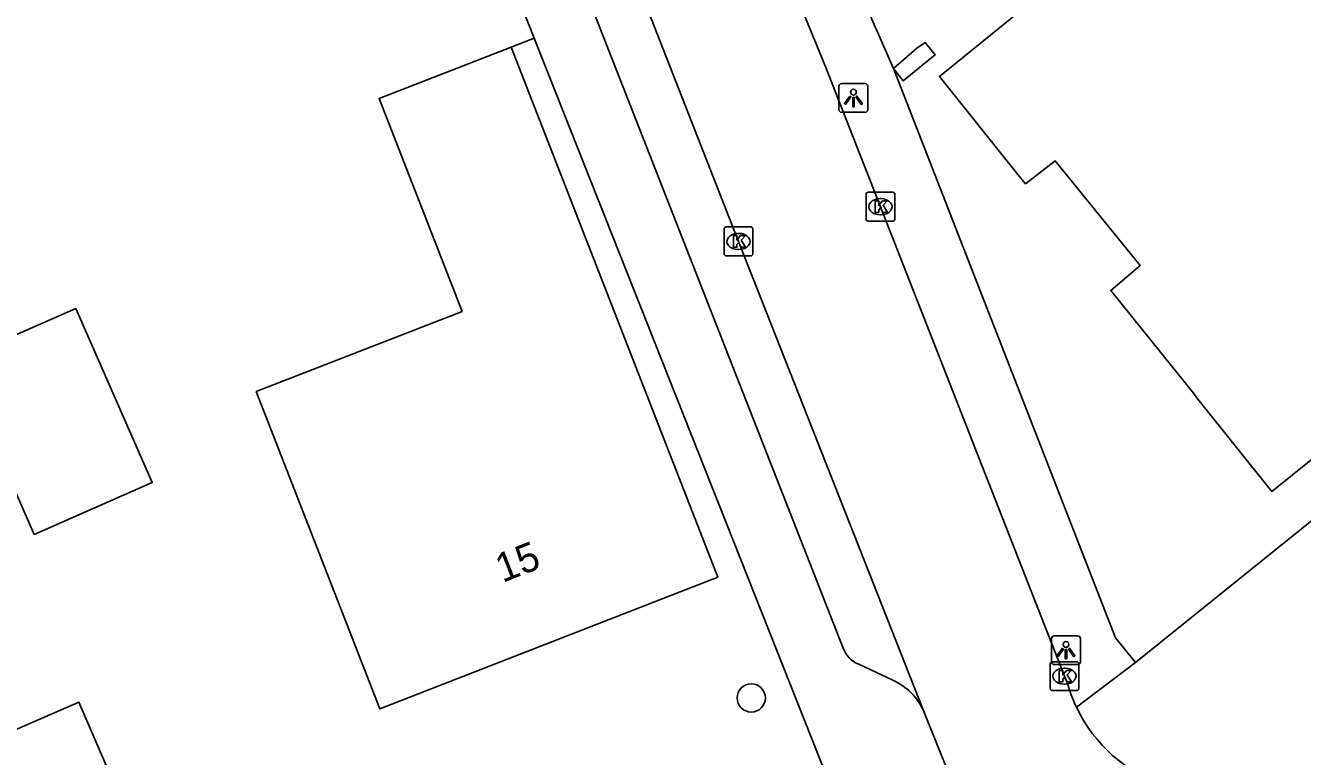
# Model space of a CAD drawing. Extents: x 161771 to 163125, y 382479 to 383177.
# Drawn here: x 161946.53 to 161990.78, y 382925.27 to 382950.59 of the extents above; entities that cross this region are included whole.
import ezdxf

# ---------------------------------------------------------------- set-up
doc = ezdxf.new("R2010")
doc.units = 0
for name, color, linetype in [('IMGEO_Boom', 7, 'Continuous'), ('IMGEO_Kolk', 7, 'Continuous'), ('IMGEO_Lichtpunt', 7, 'Continuous'), ('IMGEO_Muur', 7, 'Continuous'), ('IMGEO_Pand', 7, 'Continuous'), ('IMGEO_Pand_nummerreeks', 7, 'Continuous'), ('IMGEO_Rijbaan_lokaal_open', 7, 'Continuous'), ('IMGEO_Voetpad_open', 7, 'Continuous')]:
    doc.layers.add(name, color=color, linetype=linetype)

msp = doc.modelspace()

# ---------------------------------------------------------------- linework, layer by layer
at = {"layer": 'IMGEO_Boom'}
msp.add_circle((161971.678, 382927.295), 0.489, dxfattribs=at)
at = {"layer": 'IMGEO_Kolk'}
for p, q in [((161975.655, 382943.889), (161975.655, 382944.741)), ((161975.73, 382944.815), (161976.582, 382944.815)), ((161976.143, 382944.595), (161976.168, 382944.595)), ((161976.656, 382944.741), (161976.656, 382943.889)), ((161976.166, 382944.035), (161976.141, 382944.035)), ((161970.737, 382942.686), (161970.737, 382943.538)), ((161970.812, 382943.612), (161971.664, 382943.612)), ((161971.738, 382943.538), (161971.738, 382942.686)), ((161976.582, 382943.815), (161975.73, 382943.815)), ((161971.225, 382943.392), (161971.25, 382943.392)), ((161971.248, 382942.832), (161971.223, 382942.832)), ((161971.664, 382942.612), (161970.812, 382942.612)), ((161982.106, 382928.55), (161982.958, 382928.55)), ((161982.031, 382927.624), (161982.031, 382928.476)), ((161982.519, 382928.33), (161982.544, 382928.33)), ((161983.032, 382928.476), (161983.032, 382927.624)), ((161982.542, 382927.77), (161982.517, 382927.77)), ((161982.958, 382927.55), (161982.106, 382927.55))]:
    msp.add_line(p, q, dxfattribs=at)
for points in [[(161975.655, 382943.889), (161975.655, 382944.741)], [(161975.73, 382944.815), (161976.582, 382944.815)], [(161975.976, 382944.515), (161976.099, 382944.515), (161976.099, 382944.364), (161976.229, 382944.515), (161976.393, 382944.515), (161976.247, 382944.364), (161976.4, 382944.115), (161976.248, 382944.115), (161976.163, 382944.279), (161976.099, 382944.212), (161976.099, 382944.115), (161975.976, 382944.115), (161975.976, 382944.515)], [(161976.656, 382944.741), (161976.656, 382943.889)], [(161970.737, 382942.686), (161970.737, 382943.538)], [(161970.812, 382943.612), (161971.664, 382943.612)], [(161971.738, 382943.538), (161971.738, 382942.686)], [(161976.582, 382943.815), (161975.73, 382943.815)], [(161971.058, 382943.312), (161971.181, 382943.312), (161971.181, 382943.161), (161971.311, 382943.312), (161971.475, 382943.312), (161971.329, 382943.161), (161971.482, 382942.912), (161971.33, 382942.912), (161971.245, 382943.076), (161971.181, 382943.009), (161971.181, 382942.912), (161971.058, 382942.912), (161971.058, 382943.312)], [(161971.664, 382942.612), (161970.812, 382942.612)], [(161982.106, 382928.55), (161982.958, 382928.55)], [(161982.031, 382927.624), (161982.031, 382928.476)], [(161982.352, 382928.25), (161982.475, 382928.25), (161982.475, 382928.099), (161982.605, 382928.25), (161982.769, 382928.25), (161982.623, 382928.099), (161982.776, 382927.85), (161982.624, 382927.85), (161982.539, 382928.014), (161982.475, 382927.947), (161982.475, 382927.85), (161982.352, 382927.85), (161982.352, 382928.25)], [(161983.032, 382928.476), (161983.032, 382927.624)], [(161982.958, 382927.55), (161982.106, 382927.55)]]:
    msp.add_lwpolyline(points, dxfattribs=at)
for centre, start, end in [((161975.732, 382944.739), 91.552, 178.448), ((161975.732, 382944.739), 91.552, 178.448), ((161976.58, 382944.739), 1.552, 88.448), ((161976.58, 382944.739), 1.552, 88.448), ((161970.814, 382943.536), 91.552, 178.448), ((161970.814, 382943.536), 91.552, 178.448), ((161971.662, 382943.536), 1.552, 88.448), ((161971.662, 382943.536), 1.552, 88.448), ((161975.732, 382943.891), 181.552, 268.448), ((161975.732, 382943.891), 181.552, 268.448), ((161976.58, 382943.891), 271.552, 358.448), ((161976.58, 382943.891), 271.552, 358.448), ((161970.814, 382942.688), 181.552, 268.448), ((161970.814, 382942.688), 181.552, 268.448), ((161971.662, 382942.688), 271.552, 358.448), ((161971.662, 382942.688), 271.552, 358.448), ((161982.108, 382928.474), 91.552, 178.448), ((161982.108, 382928.474), 91.552, 178.448), ((161982.956, 382928.474), 1.552, 88.448), ((161982.956, 382928.474), 1.552, 88.448), ((161982.108, 382927.626), 181.552, 268.448), ((161982.108, 382927.626), 181.552, 268.448), ((161982.956, 382927.626), 271.552, 358.448), ((161982.956, 382927.626), 271.552, 358.448)]:
    msp.add_arc(centre, 0.0765, start, end, dxfattribs=at)
for centre, major_axis, ratio, start_param, end_param in [((161976.142, 382944.315), (-0.387, 0.002), 0.722429, 4.712389, 7.853982), ((161976.167, 382944.315), (-0.39, 0.002), 0.717154, 1.570796, 4.712389), ((161971.224, 382943.112), (-0.387, 0.002), 0.722429, 4.712389, 7.853982), ((161971.249, 382943.112), (-0.39, 0.002), 0.717154, 1.570796, 4.712389), ((161982.518, 382928.05), (-0.387, 0.002), 0.722429, 4.712389, 7.853982), ((161982.543, 382928.05), (-0.39, 0.002), 0.717154, 1.570796, 4.712389)]:
    msp.add_ellipse(centre, major_axis=major_axis, ratio=ratio, start_param=start_param, end_param=end_param, dxfattribs=at)
at = {"layer": 'IMGEO_Lichtpunt'}
for p, q in [((161974.718, 382948.486), (161974.718, 382947.679)), ((161974.718, 382948.486), (161974.718, 382947.679)), ((161975.62, 382948.581), (161974.812, 382948.581)), ((161975.62, 382948.581), (161974.812, 382948.581)), ((161975.714, 382947.679), (161975.714, 382948.486)), ((161975.714, 382947.679), (161975.714, 382948.486)), ((161974.812, 382947.585), (161975.62, 382947.585)), ((161974.812, 382947.585), (161975.62, 382947.585)), ((161982.988, 382929.448), (161982.18, 382929.448)), ((161982.988, 382929.448), (161982.18, 382929.448)), ((161982.086, 382929.353), (161982.086, 382928.546)), ((161982.086, 382929.353), (161982.086, 382928.546)), ((161983.082, 382928.546), (161983.082, 382929.353)), ((161983.082, 382928.546), (161983.082, 382929.353)), ((161982.18, 382928.452), (161982.988, 382928.452)), ((161982.18, 382928.452), (161982.988, 382928.452))]:
    msp.add_line(p, q, dxfattribs=at)
for points in [[(161975.092, 382948.15), (161975.131, 382948.122), (161974.943, 382947.86), (161974.905, 382947.887), (161975.092, 382948.15)], [(161975.194, 382948.102), (161975.241, 382948.102), (161975.241, 382947.78), (161975.194, 382947.78), (161975.194, 382948.102)], [(161975.304, 382948.122), (161975.342, 382948.149), (161975.529, 382947.887), (161975.49, 382947.859), (161975.304, 382948.122)], [(161982.46, 382929.017), (161982.499, 382928.989), (161982.311, 382928.727), (161982.273, 382928.754), (161982.46, 382929.017)], [(161982.562, 382928.969), (161982.609, 382928.969), (161982.609, 382928.647), (161982.562, 382928.647), (161982.562, 382928.969)], [(161982.672, 382928.989), (161982.71, 382929.016), (161982.897, 382928.754), (161982.858, 382928.726), (161982.672, 382928.989)]]:
    msp.add_lwpolyline(points, dxfattribs=at)
for centre in [(161975.217, 382948.284), (161982.585, 382929.151)]:
    msp.add_circle(centre, 0.0994, dxfattribs=at)
for centre, start, end in [((161974.812, 382948.486), 90, 180), ((161974.812, 382948.486), 90, 180), ((161975.62, 382948.486), 0, 90), ((161975.62, 382948.486), 0, 90), ((161974.812, 382947.679), 180, 270), ((161974.812, 382947.679), 180, 270), ((161975.62, 382947.679), 270, 0), ((161975.62, 382947.679), 270, 360), ((161982.18, 382929.353), 90, 180), ((161982.18, 382929.353), 90, 180), ((161982.988, 382929.353), 0, 90), ((161982.988, 382929.353), 0, 90), ((161982.18, 382928.546), 180, 270), ((161982.18, 382928.546), 180, 270), ((161982.988, 382928.546), 270, 0), ((161982.988, 382928.546), 270, 360)]:
    msp.add_arc(centre, 0.0946, start, end, dxfattribs=at)
at = {"layer": 'IMGEO_Muur'}
for points in [[(161955.527, 382971.976), (161964.156, 382950.157)], [(161964.156, 382950.157), (161963.359, 382949.847)]]:
    msp.add_lwpolyline(points, dxfattribs=at)
at = {"layer": 'IMGEO_Pand'}
for points in [[(161994.677, 382954.82), (161990.422, 382960.193), (161984.506, 382955.461), (161984.27, 382955.265), (161980.692, 382952.396), (161981.447, 382951.455), (161978.197, 382948.83), (161980.914, 382945.427), (161981.184, 382945.103), (161982.207, 382945.905), (161985.16, 382942.282), (161984.134, 382941.413), (161987, 382937.85), (161987.153, 382937.65), (161989.717, 382934.454), (161994.077, 382937.942)], [(161954.523, 382937.909), (161961.659, 382940.69), (161958.785, 382948.065), (161963.359, 382949.847), (161970.515, 382931.48), (161958.806, 382926.918), (161954.523, 382937.909)], [(161976.607, 382949.106), (161976.946, 382948.675), (161977.766, 382949.349), (161978.047, 382949.58), (161977.706, 382950), (161977.419, 382949.811), (161976.607, 382949.106)], [(161946.835, 382932.96), (161950.925, 382934.756), (161948.274, 382940.794), (161944.184, 382938.998), (161946.835, 382932.96)], [(161948.315, 382914.095), (161943.91, 382912.187), (161939.544, 382922.268), (161943.94, 382924.171), (161944.078, 382923.852), (161944.401, 382923.991), (161945.568, 382924.493), (161945.048, 382925.701), (161948.38, 382927.144), (161955.118, 382911.585), (161950.307, 382909.494), (161948.315, 382914.095)]]:
    msp.add_lwpolyline(points, dxfattribs=at)
at = {"layer": 'IMGEO_Rijbaan_lokaal_open'}
for points in [[(161949.478, 382998.607), (161955.317, 382983.812), (161962.344, 382965.829), (161971.239, 382943.112), (161977.654, 382926.832)], [(161982.63, 382927.831), (161982.531, 382928.049), (161976.155, 382944.315), (161974.236, 382949.194), (161973.461, 382951.082)], [(161978.58, 382924.549), (161978.485, 382924.755), (161977.654, 382926.832)]]:
    msp.add_lwpolyline(points, dxfattribs=at)
for centre, radius, start, end in [((161987.563, 382929.173), 5.112, 195.2174, 205.3761), ((161987.651, 382929.202), 5.204, 205.2478, 298.833)]:
    msp.add_arc(centre, radius, start, end, dxfattribs=at)
at = {"layer": 'IMGEO_Voetpad_open'}
for points in [[(162068.408, 383001.095), (162069.245, 383000), (162071.005, 382997.699), (162052.963, 382983.141), (162050.138, 382980.891), (162045.2, 382976.96), (162020.411, 382957.018), (162000, 382940.599), (161984.99, 382928.524)], [(161974.867, 382929.022), (161960.75, 382965.015), (161948.885, 382995.16)], [(161955.527, 382971.976), (161964.156, 382950.157), (161975.504, 382921.534)], [(161976.607, 382949.106), (161975.763, 382951.026)], [(161984.99, 382928.524), (161984.305, 382929.382), (161976.607, 382949.106)], [(161984.99, 382928.524), (161982.944, 382926.982)], [(161976.584, 382927.907), (161975.405, 382928.462)]]:
    msp.add_lwpolyline(points, dxfattribs=at)
for centre, radius, start, end in [((161975.74, 382929.323), 0.924, 198.9912, 248.7131), ((161975.782, 382926.039), 2.033, 22.9666, 66.7663)]:
    msp.add_arc(centre, radius, start, end, dxfattribs=at)

# ---------------------------------------------------------------- texts
at = {"layer": 'IMGEO_Pand_nummerreeks'}
msp.add_text('15', height=1, rotation=21.2866, dxfattribs=at).set_placement((161963.061, 382931.28))

doc.saveas('drawing.dxf')
